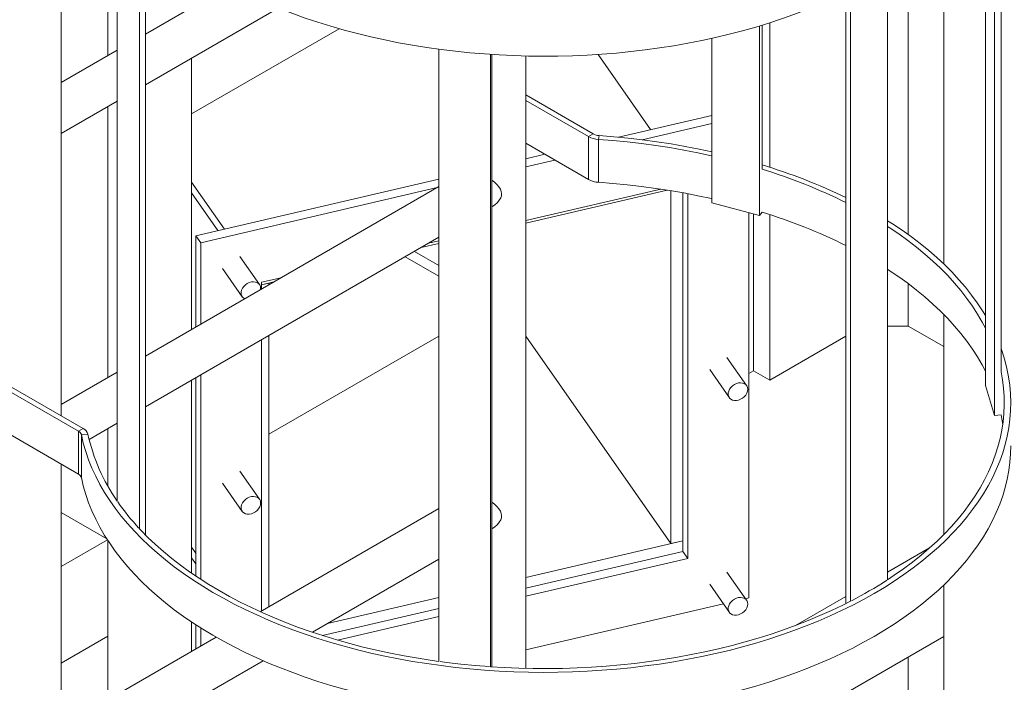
# Model space of a CAD drawing. Header units: millimetres. Extents: x 450 to 25135, y 150 to 17673.
# Tile 339 of 463: x 20562 to 21312, y 9489 to 9993. Entities that reach past the tile are written whole.
import ezdxf

# ---------------------------------------------------------------- set-up
doc = ezdxf.new("R2010")
doc.units = ezdxf.units.MM
doc.linetypes.add('SLD-Centrada-doble', pattern=[12.7, 6.35, -1.27, 1.27, -1.27, 1.27, -1.27])
doc.linetypes.add('SLD-Continua', pattern=[0])
doc.layers.add('OCULTA', color=8, linetype='SLD-Continua')

msp = doc.modelspace()

# ---------------------------------------------------------------- linework, layer by layer
at = {"layer": 'OCULTA', "linetype": 'SLD-Continua', "lineweight": 18, "ltscale": 30}
for p, q in [((20593.88, 9919.34), (20593.88, 10152.95)), ((21309.35, 9725.45), (21309.35, 10129.06)), ((21304.43, 9692.28), (21304.43, 10117.13)), ((20629.36, 9966.04), (20629.36, 10098.52)), ((20629.36, 9966.04), (20629.36, 10098.52)), ((20629.36, 9966.04), (20629.36, 10098.52)), ((21297.48, 9715.02), (21297.48, 10104.04)), ((20636.51, 9627.01), (20636.51, 10088.37)), ((20653.42, 9606.09), (20653.42, 10068.96)), ((20657.95, 9601.44), (20657.95, 10064.51)), ((21265.65, 10050.6), (21265.65, 9807.65)), ((21222.97, 9567.33), (21222.97, 10031.84)), ((20721.93, 10019.46), (20657.95, 9982.53)), ((21194.68, 9551), (21194.68, 10015.96)), ((21191.15, 9549.25), (21191.15, 10014.21)), ((20657.95, 9943.97), (20759.06, 10002.33)), ((20693, 9921.76), (20805.36, 9986.61)), ((20693, 9921.76), (20805.36, 9986.61)), ((20693, 9921.76), (20805.36, 9986.61)), ((20805.36, 9986.61), (20693, 9921.76)), ((20805.36, 9986.61), (20693, 9921.76)), ((20805.36, 9986.61), (20693, 9921.76)), ((21125.41, 9844.43), (21125.41, 9988.75)), ((21127.53, 9879.71), (21127.53, 9989.39)), ((21133.18, 9881.19), (21133.18, 9991.15)), ((21133.18, 9881.19), (21133.18, 9991.15)), ((21133.18, 9881.19), (21133.18, 9991.15)), ((21089.16, 9854.19), (21089.16, 9979.33)), ((20636.51, 9970.16), (20593.88, 9945.56)), ((20881.32, 9505.16), (20881.32, 9970.99)), ((20693, 9757.77), (20693, 9964.2)), ((20693, 9757.77), (20693, 9964.2)), ((20693, 9757.77), (20693, 9964.2)), ((20920.71, 9501.15), (20920.71, 9967.04)), ((20921.58, 9501.12), (20921.58, 9966.98)), ((20947.43, 9499.96), (20947.43, 9965.83)), ((21042.55, 9909.82), (21002.51, 9967.02)), ((21042.55, 9909.82), (21002.51, 9967.02)), ((21042.55, 9909.82), (21002.51, 9967.02)), ((20947.43, 9936.18), (20998.8, 9906.53)), ((20593.88, 9906.99), (20636.51, 9931.6)), ((20629.36, 9721.04), (20629.36, 9927.47)), ((20629.36, 9721.04), (20629.36, 9927.47)), ((20629.36, 9721.04), (20629.36, 9927.47)), ((20947.43, 9932.1), (20995.27, 9904.49)), ((21089.16, 9920.69), (21017.96, 9904.09)), ((21089.16, 9920.69), (21017.96, 9904.09)), ((21089.16, 9920.69), (21017.96, 9904.09)), ((21089.16, 9914.47), (21036.19, 9902.11)), ((21089.16, 9914.47), (21036.19, 9902.11)), ((21089.16, 9914.47), (21036.19, 9902.11)), ((20593.88, 9692.01), (20593.88, 9907.96)), ((20947.43, 9899.44), (20995.27, 9871.83)), ((20961.99, 9891.04), (20947.43, 9887.64)), ((20961.99, 9891.04), (20947.43, 9887.64)), ((20961.99, 9891.04), (20947.43, 9887.64)), ((20969.67, 9886.6), (20947.43, 9881.42)), ((20969.67, 9886.6), (20947.43, 9881.42)), ((20969.67, 9886.6), (20947.43, 9881.42)), ((20881.32, 9866.46), (20657.95, 9737.54)), ((20693, 9869.91), (20718.04, 9834.15)), ((20693, 9869.91), (20718.04, 9834.15)), ((20693, 9869.91), (20718.04, 9834.15)), ((20881.32, 9872.23), (20696.25, 9829.07)), ((20881.32, 9872.23), (20696.25, 9829.07)), ((20881.32, 9872.23), (20696.25, 9829.07)), ((20879.99, 9865.69), (20700, 9823.72)), ((20879.99, 9865.69), (20700, 9823.72)), ((20879.99, 9865.69), (20700, 9823.72)), ((20693, 9861.75), (20713.12, 9833.01)), ((20693, 9861.75), (20713.12, 9833.01)), ((20693, 9861.75), (20713.12, 9833.01)), ((20693, 9861.75), (20713.12, 9833.01)), ((20693, 9861.75), (20713.12, 9833.01)), ((20693, 9861.75), (20713.12, 9833.01)), ((21050.23, 9864.56), (20947.43, 9840.58)), ((21050.23, 9864.56), (20947.43, 9840.58)), ((21050.23, 9864.56), (20947.43, 9840.58)), ((20947.43, 9838.64), (21055.23, 9863.78)), ((20947.43, 9838.64), (21055.23, 9863.78)), ((20947.43, 9838.64), (21055.23, 9863.78)), ((21057.85, 9863.35), (21057.85, 9594.9)), ((21057.85, 9863.35), (21057.85, 9594.9)), ((21057.85, 9863.35), (21057.85, 9594.9)), ((21067.13, 9861.74), (21067.13, 9597.06)), ((21067.13, 9861.74), (21067.13, 9597.06)), ((21067.13, 9861.74), (21067.13, 9597.06)), ((21067.13, 9588.9), (21067.13, 9861.74)), ((21067.13, 9588.9), (21067.13, 9861.74)), ((21067.13, 9588.9), (21067.13, 9861.74)), ((21070.87, 9583.54), (21070.87, 9861.05)), ((21070.87, 9583.54), (21070.87, 9861.05)), ((21070.87, 9583.54), (21070.87, 9861.05)), ((20921.58, 9851.13), (20922.35, 9851.57)), ((21125.41, 9844.43), (21089.16, 9854.19)), ((21117.23, 9553.52), (21117.23, 9846.64)), ((21117.23, 9553.52), (21117.23, 9846.64)), ((21117.23, 9553.52), (21117.23, 9846.64)), ((21120.8, 9726.31), (21120.8, 9845.67)), ((21120.8, 9726.31), (21120.8, 9845.67)), ((21120.8, 9726.31), (21120.8, 9845.67)), ((21127.51, 9847.02), (21125.41, 9844.43)), ((21133.18, 9719.17), (21133.18, 9845.22)), ((21133.18, 9719.17), (21133.18, 9845.22)), ((21133.18, 9719.17), (21133.18, 9845.22)), ((20657.95, 9698.98), (20881.32, 9827.89)), ((20700, 9823.72), (20696.25, 9829.07)), ((20696.25, 9829.07), (20696.25, 9759.65)), ((20700, 9823.72), (20696.25, 9829.07)), ((20696.25, 9829.07), (20696.25, 9759.65)), ((20700, 9823.72), (20696.25, 9829.07)), ((20696.25, 9829.07), (20696.25, 9759.65)), ((20700, 9823.72), (20700, 9761.81)), ((20700, 9823.72), (20700, 9761.81)), ((20700, 9823.72), (20700, 9761.81)), ((20867.75, 9820.06), (20881.32, 9823.23)), ((20867.75, 9820.06), (20881.32, 9823.23)), ((20867.75, 9820.06), (20881.32, 9823.23)), ((20881.32, 9825.17), (20873.4, 9823.32)), ((20881.32, 9825.17), (20873.4, 9823.32)), ((20881.32, 9825.17), (20873.4, 9823.32)), ((20744.72, 9791.89), (20729.73, 9813.3)), ((20744.72, 9791.89), (20729.73, 9813.3)), ((20744.72, 9791.89), (20729.73, 9813.3)), ((20881.32, 9798.28), (20855.67, 9813.09)), ((20881.32, 9806.45), (20862.74, 9817.17)), ((20716.62, 9804.12), (20731.61, 9782.72)), ((20716.62, 9804.12), (20731.61, 9782.72)), ((20716.62, 9804.12), (20731.61, 9782.72)), ((20761.28, 9797.18), (20746.36, 9793.7)), ((20761.28, 9797.18), (20746.36, 9793.7)), ((20761.28, 9797.18), (20746.36, 9793.7)), ((20746.36, 9791.76), (20755.63, 9793.92)), ((20746.36, 9791.76), (20755.63, 9793.92)), ((20746.36, 9791.76), (20755.63, 9793.92)), ((20746.36, 9793.7), (20746.36, 9788.57)), ((20746.36, 9793.7), (20746.36, 9788.57)), ((20746.36, 9793.7), (20746.36, 9788.57)), ((20751.88, 9793.05), (20746.36, 9791.76)), ((20751.88, 9793.05), (20746.36, 9791.76)), ((20751.88, 9793.05), (20746.36, 9791.76)), ((20751.88, 9793.05), (20751.88, 9791.76)), ((20751.88, 9793.05), (20751.88, 9791.76)), ((20751.88, 9793.05), (20751.88, 9791.76)), ((21265.65, 9769.28), (21265.65, 9601.63)), ((21222.97, 9760.39), (21238.54, 9760.39)), ((21222.97, 9760.39), (21238.54, 9760.39)), ((21222.97, 9760.39), (21238.54, 9760.39)), ((21265.65, 9744.74), (21238.54, 9760.39)), ((21265.65, 9744.74), (21238.54, 9760.39)), ((21265.65, 9744.74), (21238.54, 9760.39)), ((20751.88, 9753.19), (20751.88, 9546.76)), ((20751.88, 9753.19), (20751.88, 9546.76)), ((20751.88, 9753.19), (20751.88, 9546.76)), ((20881.32, 9752.79), (20751.88, 9678.08)), ((20881.32, 9752.79), (20751.88, 9678.08)), ((20881.32, 9752.79), (20751.88, 9678.08)), ((21057.85, 9594.9), (20947.43, 9752.64)), ((21057.85, 9594.9), (20947.43, 9752.64)), ((21057.85, 9594.9), (20947.43, 9752.64)), ((21191.15, 9752.62), (21133.18, 9719.17)), ((21191.15, 9752.62), (21133.18, 9719.17)), ((21191.15, 9752.62), (21133.18, 9719.17)), ((20746.36, 9750), (20746.36, 9543.57)), ((20746.36, 9750), (20746.36, 9543.57)), ((20746.36, 9750), (20746.36, 9543.57)), ((21115.59, 9715.04), (21100.61, 9736.45)), ((21115.59, 9715.04), (21100.61, 9736.45)), ((21115.59, 9715.04), (21100.61, 9736.45)), ((20636.51, 9725.17), (20593.88, 9700.56)), ((20700, 9723.25), (20700, 9567.66)), ((20700, 9723.25), (20700, 9567.66)), ((20700, 9723.25), (20700, 9567.66)), ((21087.5, 9727.27), (21102.48, 9705.87)), ((21087.5, 9727.27), (21102.48, 9705.87)), ((21087.5, 9727.27), (21102.48, 9705.87)), ((21120.8, 9726.31), (21117.23, 9724.25)), ((21120.8, 9726.31), (21117.23, 9724.25)), ((21120.8, 9726.31), (21117.23, 9724.25)), ((21133.18, 9719.17), (21120.8, 9726.31)), ((21133.18, 9719.17), (21120.8, 9726.31)), ((21133.18, 9719.17), (21120.8, 9726.31)), ((20606.95, 9680.38), (20541.84, 9717.96)), ((20610.49, 9682.42), (20545.37, 9720)), ((20693, 9572.35), (20693, 9719.21)), ((20693, 9572.35), (20693, 9719.21)), ((20693, 9572.35), (20693, 9719.21)), ((20696.25, 9721.08), (20696.25, 9570.14)), ((20696.25, 9721.08), (20696.25, 9570.14)), ((20696.25, 9721.08), (20696.25, 9570.14)), ((21304.43, 9692.28), (21297.48, 9715.02)), ((21309.3, 9692.78), (21304.43, 9692.28)), ((20606.95, 9647.71), (20541.84, 9685.29)), ((20614.99, 9674.18), (20636.51, 9686.61)), ((20629.36, 9638.43), (20629.36, 9682.48)), ((20629.36, 9638.43), (20629.36, 9682.48)), ((20629.36, 9638.43), (20629.36, 9682.48)), ((20593.88, 9429.35), (20593.88, 9655.26)), ((20744.72, 9628.56), (20729.73, 9649.97)), ((20744.72, 9628.56), (20729.73, 9649.97)), ((20744.72, 9628.56), (20729.73, 9649.97)), ((20716.62, 9640.79), (20731.61, 9619.39)), ((20716.62, 9640.79), (20731.61, 9619.39)), ((20716.62, 9640.79), (20731.61, 9619.39)), ((20593.88, 9618.43), (20628.49, 9598.46)), ((20593.88, 9618.43), (20628.49, 9598.46)), ((20593.88, 9618.43), (20628.49, 9598.46)), ((20881.32, 9621.47), (20745.36, 9543)), ((20921.58, 9606.14), (20922.35, 9606.58)), ((20628.96, 9597.72), (20593.88, 9577.47)), ((20628.96, 9597.72), (20593.88, 9577.47)), ((20628.96, 9597.72), (20593.88, 9577.47)), ((20629.36, 9524.45), (20629.36, 9597.1)), ((20629.36, 9524.45), (20629.36, 9597.1)), ((20629.36, 9524.45), (20629.36, 9597.1)), ((20629.36, 9476.05), (20629.36, 9597.1)), ((20629.36, 9476.05), (20629.36, 9597.1)), ((20629.36, 9476.05), (20629.36, 9597.1)), ((20947.43, 9569.15), (21067.13, 9597.06)), ((20947.43, 9569.15), (21067.13, 9597.06)), ((20947.43, 9569.15), (21067.13, 9597.06)), ((21057.85, 9594.9), (21067.13, 9597.06)), ((21057.85, 9594.9), (21067.13, 9597.06)), ((21057.85, 9594.9), (21067.13, 9597.06)), ((21067.13, 9597.06), (21067.13, 9588.9)), ((21067.13, 9597.06), (21067.13, 9588.9)), ((21067.13, 9597.06), (21067.13, 9588.9)), ((20693, 9592.26), (20696.25, 9587.61)), ((20693, 9592.26), (20696.25, 9587.61)), ((20693, 9592.26), (20696.25, 9587.61)), ((20696.25, 9587.61), (20693, 9592.26)), ((20696.25, 9587.61), (20693, 9592.26)), ((20696.25, 9587.61), (20693, 9592.26)), ((20947.43, 9560.99), (21067.13, 9588.9)), ((20947.43, 9560.99), (21067.13, 9588.9)), ((20947.43, 9560.99), (21067.13, 9588.9)), ((20947.43, 9560.99), (21067.13, 9588.9)), ((20947.43, 9560.99), (21067.13, 9588.9)), ((20947.43, 9560.99), (21067.13, 9588.9)), ((21070.87, 9583.54), (21067.13, 9588.9)), ((21070.87, 9583.54), (21067.13, 9588.9)), ((21070.87, 9583.54), (21067.13, 9588.9)), ((21254.96, 9591.52), (21222.97, 9573.06)), ((21254.96, 9591.52), (21222.97, 9573.06)), ((21254.96, 9591.52), (21222.97, 9573.06)), ((20693, 9584.09), (20696.25, 9579.45)), ((20693, 9584.09), (20696.25, 9579.45)), ((20693, 9584.09), (20696.25, 9579.45)), ((20785.12, 9527.38), (20881.32, 9582.9)), ((20947.43, 9554.76), (21070.87, 9583.54)), ((20947.43, 9554.76), (21070.87, 9583.54)), ((20947.43, 9554.76), (21070.87, 9583.54)), ((21115.59, 9551.72), (21100.61, 9573.12)), ((21115.59, 9551.72), (21100.61, 9573.12)), ((21115.59, 9551.72), (21100.61, 9573.12)), ((21087.5, 9563.95), (21102.48, 9542.54)), ((21087.5, 9563.95), (21102.48, 9542.54)), ((21087.5, 9563.95), (21102.48, 9542.54)), ((21265.65, 9563.27), (21265.65, 9084.4)), ((20796.53, 9533.96), (20881.32, 9553.74)), ((20796.53, 9533.96), (20881.32, 9553.74)), ((20796.53, 9533.96), (20881.32, 9553.74)), ((21114.73, 9552.94), (21117.23, 9553.52)), ((21114.73, 9552.94), (21117.23, 9553.52)), ((21114.73, 9552.94), (21117.23, 9553.52)), ((21191.15, 9554.69), (21152.76, 9532.54)), ((21191.15, 9554.69), (21152.76, 9532.54)), ((21191.15, 9554.69), (21152.76, 9532.54)), ((20792.69, 9524.9), (20881.32, 9545.57)), ((20792.69, 9524.9), (20881.32, 9545.57)), ((20792.69, 9524.9), (20881.32, 9545.57)), ((20792.69, 9524.9), (20881.32, 9545.57)), ((20792.69, 9524.9), (20881.32, 9545.57)), ((20792.69, 9524.9), (20881.32, 9545.57)), ((20947.43, 9513.93), (21097.94, 9549.02)), ((20947.43, 9513.93), (21097.94, 9549.02)), ((20947.43, 9513.93), (21097.94, 9549.02)), ((20693, 9512.78), (20693, 9535.23)), ((20693, 9512.78), (20693, 9535.23)), ((20693, 9512.78), (20693, 9535.23)), ((20804.27, 9521.38), (20881.32, 9539.34)), ((20804.27, 9521.38), (20881.32, 9539.34)), ((20804.27, 9521.38), (20881.32, 9539.34)), ((20696.25, 9533.08), (20696.25, 9514.66)), ((20696.25, 9533.08), (20696.25, 9514.66)), ((20696.25, 9533.08), (20696.25, 9514.66)), ((20700, 9530.69), (20700, 9516.82)), ((20700, 9530.69), (20700, 9516.82)), ((20700, 9530.69), (20700, 9516.82)), ((20629.36, 9524.45), (20593.88, 9503.97)), ((20629.36, 9524.45), (20593.88, 9503.97)), ((20629.36, 9524.45), (20593.88, 9503.97)), ((20711.78, 9523.62), (20593.88, 9455.57)), ((21265.65, 9524.2), (20987.22, 9363.5)), ((21265.65, 9524.2), (20987.22, 9363.5)), ((21265.65, 9524.2), (20987.22, 9363.5)), ((20593.88, 9417.01), (20747.57, 9505.71))]:
    msp.add_line(p, q, dxfattribs=at)
at = {"layer": 'OCULTA', "linetype": 'SLD-Centrada-doble', "lineweight": 18, "ltscale": 30}
for p, q in [((21238.54, 9830.05), (21238.54, 10042.29)), ((21238.54, 9830.05), (21238.54, 10042.29)), ((21238.54, 9830.05), (21238.54, 10042.29)), ((20998.8, 9906.53), (20995.27, 9904.49)), ((20995.27, 9904.49), (20995.27, 9871.83)), ((21003.35, 9905.26), (21002.76, 9902.4)), ((21002.76, 9902.4), (21002.76, 9869.73)), ((21238.54, 9760.39), (21238.54, 9792.72)), ((21238.54, 9760.39), (21238.54, 9792.72)), ((21238.54, 9760.39), (21238.54, 9792.72)), ((20610.49, 9682.42), (20606.95, 9680.38)), ((20606.95, 9680.38), (20606.95, 9647.71)), ((20614.12, 9678.1), (20609.16, 9677.76)), ((20609.16, 9677.76), (20609.16, 9645.09)), ((21238.54, 9248.85), (21238.54, 9508.55)), ((21238.54, 9248.85), (21238.54, 9508.55)), ((21238.54, 9248.85), (21238.54, 9508.55))]:
    msp.add_line(p, q, dxfattribs=at)
at = {"layer": 'OCULTA', "linetype": 'SLD-Continua', "lineweight": 18, "ltscale": 30, "flags": 128}
for points in [[(20609.16, 10146.52), (20610.64, 10140.12), (20612.48, 10133.74), (20614.66, 10127.41), (20617.19, 10121.12), (20620.06, 10114.87), (20623.28, 10108.68), (20626.82, 10102.56), (20630.7, 10096.5), (20634.91, 10090.51), (20639.45, 10084.61), (20644.3, 10078.79), (20649.47, 10073.06), (20654.95, 10067.42), (20660.74, 10061.89), (20666.82, 10056.47), (20673.2, 10051.16), (20679.87, 10045.97), (20686.81, 10040.91), (20694.03, 10035.97), (20701.51, 10031.17), (20709.25, 10026.5), (20717.25, 10021.98), (20725.48, 10017.61), (20733.96, 10013.39), (20742.65, 10009.32), (20751.57, 10005.42), (20760.69, 10001.67), (20770.02, 9998.1), (20779.53, 9994.7), (20789.23, 9991.47), (20799.1, 9988.42), (20809.13, 9985.55), (20819.31, 9982.87), (20829.63, 9980.37), (20840.08, 9978.06), (20850.66, 9975.95), (20861.34, 9974.02), (20872.13, 9972.3), (20883, 9970.76), (20893.95, 9969.43), (20904.97, 9968.3), (20916.05, 9967.37), (20927.17, 9966.64), (20938.32, 9966.11), (20949.5, 9965.79), (20960.69, 9965.67), (20971.88, 9965.75), (20983.07, 9966.04), (20994.23, 9966.53), (21005.35, 9967.22), (21016.44, 9968.12), (21027.47, 9969.21), (21038.43, 9970.51), (21049.32, 9972), (21060.12, 9973.7), (21070.83, 9975.59), (21081.42, 9977.67), (21091.9, 9979.94), (21102.25, 9982.41), (21112.45, 9985.06), (21122.51, 9987.89), (21132.41, 9990.91), (21142.14, 9994.1), (21151.68, 9997.47), (21161.04, 10001.02), (21170.2, 10004.73), (21179.16, 10008.6), (21187.9, 10012.64), (21196.41, 10016.83), (21204.69, 10021.18), (21212.73, 10025.68), (21220.52, 10030.31), (21228.05, 10035.09), (21235.31, 10040.01), (21242.31, 10045.05), (21249.02, 10050.22), (21255.45, 10055.5), (21261.59, 10060.91), (21267.43, 10066.42), (21272.97, 10072.03), (21278.2, 10077.74), (21283.11, 10083.55), (21287.7, 10089.44), (21291.97, 10095.41), (21295.91, 10101.46), (21299.52, 10107.57), (21302.79, 10113.75), (21305.72, 10119.98), (21308.31, 10126.27), (21310.56, 10132.6), (21312.46, 10138.96), (21314.01, 10145.36), (21315.21, 10151.78), (21316.06, 10158.22), (21316.56, 10164.68), (21316.7, 10170.55)], [(20593.7, 9912.54), (20593.72, 9914.17), (20593.78, 9915.98), (20593.86, 9918.47), (20593.87, 9920.2)], [(21089.16, 9889.92), (21088.79, 9890), (21078.37, 9892.24), (21067.84, 9894.28), (21057.2, 9896.13), (21046.46, 9897.78), (21035.63, 9899.23), (21024.73, 9900.49), (21013.77, 9901.54), (21002.76, 9902.4)], [(21089.16, 9893.02), (21079.52, 9895.06), (21068.9, 9897.11), (21058.18, 9898.97), (21047.36, 9900.62), (21036.46, 9902.08), (21025.48, 9903.34), (21014.44, 9904.4), (21003.35, 9905.26)], [(20921.58, 9871.46), (20923.6, 9869.82), (20925.62, 9867.93), (20927.08, 9866.25), (20928.25, 9864.4), (20928.84, 9862.82), (20929.06, 9861.1)], [(21089.16, 9857.25), (21088.79, 9857.34), (21078.37, 9859.57), (21067.84, 9861.61), (21057.2, 9863.46), (21046.46, 9865.11), (21035.63, 9866.57), (21024.73, 9867.82), (21013.77, 9868.88), (21002.76, 9869.73)], [(20929.06, 9861.1), (20928.89, 9859.56), (20928.38, 9858), (20927.31, 9856.09), (20925.86, 9854.32), (20923.58, 9852.36), (20922.32, 9851.64)], [(21297.48, 9768.3), (21295.22, 9771.98), (21291.22, 9778.02), (21286.89, 9783.97), (21282.24, 9789.85), (21277.27, 9795.64), (21271.99, 9801.33), (21266.4, 9806.93), (21260.5, 9812.42), (21254.31, 9817.8), (21247.83, 9823.07), (21241.06, 9828.21), (21234.02, 9833.23), (21226.71, 9838.12), (21222.97, 9840.5)], [(21297.48, 9758.79), (21295.01, 9763.43), (21291.45, 9769.51), (21287.56, 9775.52), (21283.34, 9781.45), (21278.8, 9787.3), (21273.93, 9793.07), (21268.75, 9798.74), (21263.27, 9804.32), (21257.47, 9809.8), (21251.38, 9815.16), (21245, 9820.41), (21238.33, 9825.54), (21231.39, 9830.55), (21224.17, 9835.43), (21222.97, 9836.21)], [(21297.48, 9726.13), (21295.01, 9730.77), (21291.45, 9736.84), (21287.56, 9742.85), (21283.34, 9748.78), (21278.8, 9754.64), (21273.93, 9760.4), (21268.75, 9766.08), (21263.27, 9771.66), (21257.47, 9777.13), (21251.38, 9782.49), (21245, 9787.75), (21238.33, 9792.88), (21231.39, 9797.88), (21224.17, 9802.76), (21222.97, 9803.54)], [(20745.5, 9788.07), (20745.58, 9789.03), (20745.41, 9790.4), (20744.89, 9791.62), (20744.07, 9792.64), (20742.96, 9793.4), (20741.64, 9793.89), (20740.15, 9794.06), (20738.56, 9793.92), (20736.96, 9793.47), (20735.42, 9792.73), (20734, 9791.74), (20732.78, 9790.54), (20731.81, 9789.19), (20731.13, 9787.75), (20730.79, 9786.29), (20730.79, 9784.88), (20731.13, 9783.58), (20731.81, 9782.45), (20732.78, 9781.56), (20733.49, 9781.14)], [(20745.5, 9788.07), (20745.58, 9789.03), (20745.41, 9790.4), (20744.89, 9791.62), (20744.07, 9792.64), (20742.96, 9793.4), (20741.64, 9793.89), (20740.15, 9794.06), (20738.56, 9793.92), (20736.96, 9793.47), (20735.42, 9792.73), (20734, 9791.74), (20732.78, 9790.54), (20731.81, 9789.19), (20731.13, 9787.75), (20730.79, 9786.29), (20730.79, 9784.88), (20731.13, 9783.58), (20731.81, 9782.45), (20732.78, 9781.56), (20733.49, 9781.14)], [(20745.5, 9788.07), (20745.58, 9789.03), (20745.41, 9790.4), (20744.89, 9791.62), (20744.07, 9792.64), (20742.96, 9793.4), (20741.64, 9793.89), (20740.15, 9794.06), (20738.56, 9793.92), (20736.96, 9793.47), (20735.42, 9792.73), (20734, 9791.74), (20732.78, 9790.54), (20731.81, 9789.19), (20731.13, 9787.75), (20730.79, 9786.29), (20730.79, 9784.88), (20731.13, 9783.58), (20731.81, 9782.45), (20732.78, 9781.56), (20733.49, 9781.14)], [(20609.16, 9677.76), (20610.64, 9671.35), (20612.48, 9664.98), (20614.66, 9658.65), (20617.19, 9652.35), (20620.06, 9646.11), (20623.28, 9639.92), (20626.82, 9633.8), (20630.7, 9627.74), (20634.91, 9621.75), (20639.45, 9615.84), (20644.3, 9610.02), (20649.47, 9604.3), (20654.95, 9598.66), (20660.74, 9593.13), (20666.82, 9587.71), (20673.2, 9582.4), (20679.87, 9577.21), (20686.81, 9572.15), (20694.03, 9567.21), (20701.51, 9562.41), (20709.25, 9557.74), (20717.25, 9553.22), (20725.48, 9548.85), (20733.96, 9544.62), (20742.65, 9540.56), (20751.57, 9536.65), (20760.69, 9532.91), (20770.02, 9529.34), (20779.53, 9525.94), (20789.23, 9522.71), (20799.1, 9519.66), (20809.13, 9516.79), (20819.31, 9514.11), (20829.63, 9511.61), (20840.08, 9509.3), (20850.66, 9507.19), (20861.34, 9505.26), (20872.13, 9503.53), (20883, 9502), (20893.95, 9500.67), (20904.97, 9499.54), (20916.05, 9498.6), (20927.17, 9497.88), (20938.32, 9497.35), (20949.5, 9497.02), (20960.69, 9496.9), (20971.88, 9496.99), (20983.07, 9497.27), (20994.23, 9497.76), (21005.35, 9498.46), (21016.44, 9499.35), (21027.47, 9500.45), (21038.43, 9501.75), (21049.32, 9503.24), (21060.12, 9504.93), (21070.83, 9506.82), (21081.42, 9508.91), (21091.9, 9511.18), (21102.25, 9513.64), (21112.45, 9516.29), (21122.51, 9519.13), (21132.41, 9522.15), (21142.14, 9525.34), (21151.68, 9528.71), (21161.04, 9532.25), (21170.2, 9535.96), (21179.16, 9539.84), (21187.9, 9543.88), (21196.41, 9548.07), (21204.69, 9552.42), (21212.73, 9556.91), (21220.52, 9561.55), (21228.05, 9566.33), (21235.31, 9571.24), (21242.31, 9576.29), (21249.02, 9581.45), (21255.45, 9586.74), (21261.59, 9592.14), (21267.43, 9597.65), (21272.97, 9603.27), (21278.2, 9608.98), (21283.11, 9614.79), (21287.7, 9620.68), (21291.97, 9626.65), (21295.91, 9632.69), (21299.52, 9638.81), (21302.79, 9644.99), (21305.72, 9651.22), (21308.31, 9657.51), (21310.56, 9663.83), (21312.46, 9670.2), (21314.01, 9676.6), (21315.21, 9683.02), (21316.06, 9689.46), (21316.56, 9695.91), (21316.7, 9702.37), (21316.49, 9708.83), (21315.93, 9715.28), (21315.02, 9721.72), (21313.76, 9728.14), (21312.14, 9734.53), (21310.18, 9740.89), (21309.35, 9743.28)], [(21222.97, 9567.37), (21228.04, 9570.73), (21235.11, 9575.68), (21241.91, 9580.75), (21248.43, 9585.95), (21254.66, 9591.26), (21260.59, 9596.68), (21266.22, 9602.21), (21271.55, 9607.84), (21276.56, 9613.57), (21281.25, 9619.38), (21285.62, 9625.28), (21289.67, 9631.25), (21293.39, 9637.29), (21296.77, 9643.4), (21299.81, 9649.57), (21302.51, 9655.79), (21304.87, 9662.06), (21306.88, 9668.37), (21308.55, 9674.71), (21309.86, 9681.08), (21310.82, 9687.47), (21311.44, 9693.88), (21311.7, 9700.29), (21311.6, 9706.7), (21311.15, 9713.11), (21310.36, 9719.51), (21309.3, 9725.44)], [(21116.45, 9712.19), (21116.28, 9713.55), (21115.77, 9714.77), (21114.94, 9715.79), (21113.84, 9716.56), (21112.51, 9717.04), (21111.02, 9717.21), (21109.44, 9717.07), (21107.84, 9716.62), (21106.29, 9715.89), (21104.87, 9714.89), (21103.65, 9713.69), (21102.68, 9712.34), (21102.01, 9710.9), (21101.66, 9709.44), (21101.66, 9708.03), (21102.01, 9706.73), (21102.68, 9705.61), (21103.65, 9704.71), (21104.87, 9704.08), (21106.29, 9703.75), (21107.84, 9703.73), (21109.44, 9704.03), (21111.02, 9704.62), (21112.51, 9705.5), (21113.84, 9706.6), (21114.94, 9707.88), (21115.77, 9709.28), (21116.28, 9710.74), (21116.45, 9712.19)], [(21116.45, 9712.19), (21116.28, 9713.55), (21115.77, 9714.77), (21114.94, 9715.79), (21113.84, 9716.56), (21112.51, 9717.04), (21111.02, 9717.21), (21109.44, 9717.07), (21107.84, 9716.62), (21106.29, 9715.89), (21104.87, 9714.89), (21103.65, 9713.69), (21102.68, 9712.34), (21102.01, 9710.9), (21101.66, 9709.44), (21101.66, 9708.03), (21102.01, 9706.73), (21102.68, 9705.61), (21103.65, 9704.71), (21104.87, 9704.08), (21106.29, 9703.75), (21107.84, 9703.73), (21109.44, 9704.03), (21111.02, 9704.62), (21112.51, 9705.5), (21113.84, 9706.6), (21114.94, 9707.88), (21115.77, 9709.28), (21116.28, 9710.74), (21116.45, 9712.19)], [(21116.45, 9712.19), (21116.28, 9713.55), (21115.77, 9714.77), (21114.94, 9715.79), (21113.84, 9716.56), (21112.51, 9717.04), (21111.02, 9717.21), (21109.44, 9717.07), (21107.84, 9716.62), (21106.29, 9715.89), (21104.87, 9714.89), (21103.65, 9713.69), (21102.68, 9712.34), (21102.01, 9710.9), (21101.66, 9709.44), (21101.66, 9708.03), (21102.01, 9706.73), (21102.68, 9705.61), (21103.65, 9704.71), (21104.87, 9704.08), (21106.29, 9703.75), (21107.84, 9703.73), (21109.44, 9704.03), (21111.02, 9704.62), (21112.51, 9705.5), (21113.84, 9706.6), (21114.94, 9707.88), (21115.77, 9709.28), (21116.28, 9710.74), (21116.45, 9712.19)], [(21310.56, 9685.46), (21310.36, 9686.84), (21309.3, 9692.78)], [(20609.16, 9645.09), (20610.64, 9638.69), (20612.48, 9632.32), (20614.66, 9625.98), (20617.19, 9619.69), (20620.06, 9613.44), (20623.28, 9607.26), (20626.82, 9601.13), (20630.7, 9595.07), (20634.91, 9589.09), (20639.45, 9583.18), (20644.3, 9577.36), (20649.47, 9571.63), (20654.95, 9566), (20660.74, 9560.47), (20666.82, 9555.05), (20673.2, 9549.74), (20679.87, 9544.55), (20686.81, 9539.48), (20694.03, 9534.54), (20701.51, 9529.74), (20709.25, 9525.08), (20717.25, 9520.55), (20725.48, 9516.18), (20733.96, 9511.96), (20742.65, 9507.89), (20751.57, 9503.99), (20760.69, 9500.25), (20770.02, 9496.67), (20779.53, 9493.27), (20789.23, 9490.04), (20799.1, 9486.99), (20809.13, 9484.13), (20819.31, 9481.44), (20829.63, 9478.95), (20840.08, 9476.64), (20850.66, 9474.52), (20861.34, 9472.6), (20872.13, 9470.87), (20883, 9469.34), (20893.95, 9468), (20904.97, 9466.87), (20916.05, 9465.94), (20927.17, 9465.21), (20938.32, 9464.68), (20949.5, 9464.36), (20960.69, 9464.24), (20971.88, 9464.32), (20983.07, 9464.61), (20994.23, 9465.1), (21005.35, 9465.79), (21016.44, 9466.69), (21027.47, 9467.78), (21038.43, 9469.08), (21049.32, 9470.58), (21060.12, 9472.27), (21070.83, 9474.16), (21081.42, 9476.24), (21091.9, 9478.51), (21102.25, 9480.98), (21112.45, 9483.63), (21122.51, 9486.46), (21132.41, 9489.48), (21142.14, 9492.67), (21151.68, 9496.04), (21161.04, 9499.59), (21170.2, 9503.3), (21179.16, 9507.17), (21187.9, 9511.21), (21196.41, 9515.41), (21204.69, 9519.75), (21212.73, 9524.25), (21220.52, 9528.89), (21228.05, 9533.67), (21235.31, 9538.58), (21242.31, 9543.62), (21249.02, 9548.79), (21255.45, 9554.08), (21261.59, 9559.48), (21267.43, 9564.99), (21272.97, 9570.6), (21278.2, 9576.32), (21283.11, 9582.12), (21287.7, 9588.01), (21291.97, 9593.98), (21295.91, 9600.03), (21299.52, 9606.14), (21302.79, 9612.32), (21305.72, 9618.56), (21308.31, 9624.84), (21310.56, 9631.17), (21312.46, 9637.53), (21314.01, 9643.93), (21315.21, 9650.35), (21316.06, 9656.8), (21316.56, 9663.25), (21316.7, 9669.12)], [(20745.58, 9625.71), (20745.41, 9627.07), (20744.89, 9628.29), (20744.07, 9629.31), (20742.96, 9630.08), (20741.64, 9630.56), (20740.15, 9630.73), (20738.56, 9630.59), (20736.96, 9630.14), (20735.42, 9629.41), (20734, 9628.41), (20732.78, 9627.21), (20731.81, 9625.86), (20731.13, 9624.42), (20730.79, 9622.96), (20730.79, 9621.55), (20731.13, 9620.25), (20731.81, 9619.13), (20732.78, 9618.23), (20734, 9617.6), (20735.42, 9617.27), (20736.96, 9617.25), (20738.56, 9617.55), (20740.15, 9618.14), (20741.64, 9619.01), (20742.96, 9620.12), (20744.07, 9621.4), (20744.89, 9622.8), (20745.41, 9624.26), (20745.58, 9625.71)], [(20745.58, 9625.71), (20745.41, 9627.07), (20744.89, 9628.29), (20744.07, 9629.31), (20742.96, 9630.08), (20741.64, 9630.56), (20740.15, 9630.73), (20738.56, 9630.59), (20736.96, 9630.14), (20735.42, 9629.41), (20734, 9628.41), (20732.78, 9627.21), (20731.81, 9625.86), (20731.13, 9624.42), (20730.79, 9622.96), (20730.79, 9621.55), (20731.13, 9620.25), (20731.81, 9619.13), (20732.78, 9618.23), (20734, 9617.6), (20735.42, 9617.27), (20736.96, 9617.25), (20738.56, 9617.55), (20740.15, 9618.14), (20741.64, 9619.01), (20742.96, 9620.12), (20744.07, 9621.4), (20744.89, 9622.8), (20745.41, 9624.26), (20745.58, 9625.71)], [(20745.58, 9625.71), (20745.41, 9627.07), (20744.89, 9628.29), (20744.07, 9629.31), (20742.96, 9630.08), (20741.64, 9630.56), (20740.15, 9630.73), (20738.56, 9630.59), (20736.96, 9630.14), (20735.42, 9629.41), (20734, 9628.41), (20732.78, 9627.21), (20731.81, 9625.86), (20731.13, 9624.42), (20730.79, 9622.96), (20730.79, 9621.55), (20731.13, 9620.25), (20731.81, 9619.13), (20732.78, 9618.23), (20734, 9617.6), (20735.42, 9617.27), (20736.96, 9617.25), (20738.56, 9617.55), (20740.15, 9618.14), (20741.64, 9619.01), (20742.96, 9620.12), (20744.07, 9621.4), (20744.89, 9622.8), (20745.41, 9624.26), (20745.58, 9625.71)], [(20921.58, 9626.47), (20923.6, 9624.83), (20925.62, 9622.94), (20927.08, 9621.25), (20928.25, 9619.41), (20928.84, 9617.83), (20929.06, 9616.11)], [(20929.06, 9616.11), (20928.89, 9614.57), (20928.38, 9613.01), (20927.31, 9611.09), (20925.86, 9609.33), (20923.58, 9607.37), (20922.32, 9606.65)], [(20653.47, 9606.1), (20654.32, 9605.19), (20659.79, 9599.61), (20665.56, 9594.13), (20671.63, 9588.76), (20678, 9583.5), (20684.65, 9578.36), (20691.58, 9573.34), (20698.78, 9568.46), (20706.24, 9563.71), (20713.97, 9559.1), (20721.94, 9554.63), (20730.16, 9550.31), (20738.61, 9546.14), (20747.28, 9542.14), (20756.17, 9538.29), (20765.27, 9534.6), (20774.57, 9531.09), (20784.05, 9527.74), (20793.71, 9524.58), (20803.55, 9521.59), (20813.54, 9518.78), (20823.68, 9516.16), (20833.96, 9513.72), (20844.37, 9511.48), (20854.9, 9509.42), (20865.54, 9507.56), (20876.27, 9505.9), (20881.32, 9505.19)], [(20920.72, 9501.18), (20931.01, 9500.57), (20942.09, 9500.11), (20953.19, 9499.85), (20964.31, 9499.79), (20975.42, 9499.94), (20986.51, 9500.3), (20997.59, 9500.85), (21008.62, 9501.61), (21019.61, 9502.57), (21030.54, 9503.73), (21041.4, 9505.09), (21052.18, 9506.65), (21062.87, 9508.41), (21073.45, 9510.36), (21083.93, 9512.51), (21094.28, 9514.84), (21104.5, 9517.36), (21114.57, 9520.07), (21124.49, 9522.97), (21134.24, 9526.04), (21143.82, 9529.29), (21153.22, 9532.71), (21162.42, 9536.31), (21171.43, 9540.07), (21180.22, 9543.99), (21188.79, 9548.08), (21194.65, 9551.02)], [(21116.45, 9548.86), (21116.28, 9550.22), (21115.77, 9551.44), (21114.94, 9552.46), (21113.84, 9553.23), (21112.51, 9553.71), (21111.02, 9553.89), (21109.44, 9553.75), (21107.84, 9553.3), (21106.29, 9552.56), (21104.87, 9551.57), (21103.65, 9550.37), (21102.68, 9549.01), (21102.01, 9547.58), (21101.66, 9546.12), (21101.66, 9544.7), (21102.01, 9543.4), (21102.68, 9542.28), (21103.65, 9541.38), (21104.87, 9540.75), (21106.29, 9540.42), (21107.84, 9540.4), (21109.44, 9540.7), (21111.02, 9541.3), (21112.51, 9542.17), (21113.84, 9543.27), (21114.94, 9544.55), (21115.77, 9545.96), (21116.28, 9547.41), (21116.45, 9548.86)], [(21116.45, 9548.86), (21116.28, 9550.22), (21115.77, 9551.44), (21114.94, 9552.46), (21113.84, 9553.23), (21112.51, 9553.71), (21111.02, 9553.89), (21109.44, 9553.75), (21107.84, 9553.3), (21106.29, 9552.56), (21104.87, 9551.57), (21103.65, 9550.37), (21102.68, 9549.01), (21102.01, 9547.58), (21101.66, 9546.12), (21101.66, 9544.7), (21102.01, 9543.4), (21102.68, 9542.28), (21103.65, 9541.38), (21104.87, 9540.75), (21106.29, 9540.42), (21107.84, 9540.4), (21109.44, 9540.7), (21111.02, 9541.3), (21112.51, 9542.17), (21113.84, 9543.27), (21114.94, 9544.55), (21115.77, 9545.96), (21116.28, 9547.41), (21116.45, 9548.86)], [(21116.45, 9548.86), (21116.28, 9550.22), (21115.77, 9551.44), (21114.94, 9552.46), (21113.84, 9553.23), (21112.51, 9553.71), (21111.02, 9553.89), (21109.44, 9553.75), (21107.84, 9553.3), (21106.29, 9552.56), (21104.87, 9551.57), (21103.65, 9550.37), (21102.68, 9549.01), (21102.01, 9547.58), (21101.66, 9546.12), (21101.66, 9544.7), (21102.01, 9543.4), (21102.68, 9542.28), (21103.65, 9541.38), (21104.87, 9540.75), (21106.29, 9540.42), (21107.84, 9540.4), (21109.44, 9540.7), (21111.02, 9541.3), (21112.51, 9542.17), (21113.84, 9543.27), (21114.94, 9544.55), (21115.77, 9545.96), (21116.28, 9547.41), (21116.45, 9548.86)], [(20882.26, 9505.06), (20887.09, 9504.43), (20897.98, 9503.16), (20908.94, 9502.1), (20919.78, 9501.24)]]:
    msp.add_lwpolyline(points, dxfattribs=at)
at = {"layer": 'OCULTA', "linetype": 'SLD-Continua', "lineweight": 18, "ltscale": 900}
for centre, radius, start, end in [((20657.21, 9912.55), 63.51, 180.01195, 184.09791), ((21003.64, 9919.96), 17.59, 241.59166, 267.13988), ((21003.88, 9915.91), 10.66, 241.59166, 267.13988), ((21002.69, 9468.98), 432.38, 64.15969, 73.21826), ((21003.49, 9475.88), 422.42, 63.62541, 72.92765), ((21003.64, 9887.3), 17.59, 241.59166, 267.13988), ((21003.49, 9443.21), 422.42, 63.62541, 72.92765), ((20605.11, 9676.59), 4.21, 16.04978, 64.02041), ((20607.45, 9676.18), 6.95, 16.04978, 64.02041), ((20751.23, 9707.88), 140.3, 192.25435, 215.1543), ((20605.11, 9643.93), 4.21, 16.04978, 64.02041), ((20788.02, 9732.13), 184.36, 214.95215, 222.9212), ((21044.54, 9843.81), 329.02, 297.28177, 302.70061)]:
    msp.add_arc(centre, radius, start, end, dxfattribs=at)

doc.saveas('drawing.dxf')
